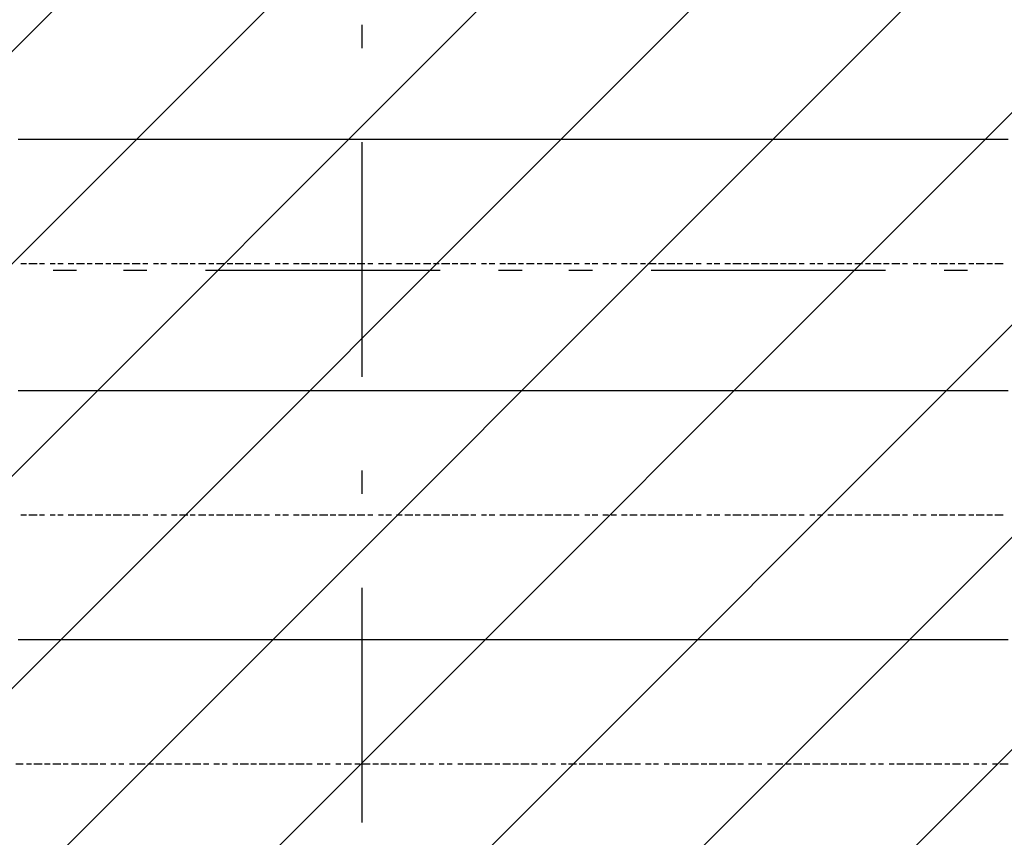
# Model space of a CAD drawing. Extents: x 997 to 109698, y 921 to 94021.
# Tile 499 of 656: x 16938 to 18513, y 46122 to 47429. Entities that reach past the tile are written whole.
import ezdxf

# ---------------------------------------------------------------- set-up
doc = ezdxf.new("R2010")
doc.units = 0
doc.header["$MEASUREMENT"] = 0
for name, color, linetype in [('12', 7, 'CONTINUOUS'), ('28', 7, 'CONTINUOUS'), ('40', 7, 'CONTINUOUS')]:
    doc.layers.add(name, color=color, linetype=linetype)

msp = doc.modelspace()

# ---------------------------------------------------------------- linework, layer by layer
at = {"layer": '12', "color": 5}
for p, q in [((16935.630503, 47238.563401), (16948.630503, 47238.563401)), ((16948.630503, 47238.563401), (16956.630503, 47238.563401)), ((16956.630503, 47238.563401), (16965.630503, 47238.563401)), ((16965.630503, 47238.563401), (16977.630503, 47238.563401)), ((16977.630503, 47238.563401), (16986.630503, 47238.563401)), ((16986.630503, 47238.563401), (16994.630503, 47238.563401)), ((16994.630503, 47238.563401), (17007.630503, 47238.563401)), ((17007.630503, 47238.563401), (17015.630503, 47238.563401)), ((17015.630503, 47238.563401), (17028.630503, 47238.563401)), ((17028.630503, 47238.563401), (17036.630503, 47238.563401)), ((17036.630503, 47238.563401), (17045.630503, 47238.563401)), ((17045.630503, 47238.563401), (17058.630503, 47238.563401)), ((17058.630503, 47238.563401), (17066.630503, 47238.563401)), ((17066.630503, 47238.563401), (17075.630503, 47238.563401)), ((17075.630503, 47238.563401), (17087.630503, 47238.563401)), ((17087.630503, 47238.563401), (17096.630503, 47238.563401)), ((17096.630503, 47238.563401), (17104.630503, 47238.563401)), ((17104.630503, 47238.563401), (17117.630503, 47238.563401)), ((17117.630503, 47238.563401), (17125.630503, 47238.563401)), ((17125.630503, 47238.563401), (17138.630503, 47238.563401)), ((17138.630503, 47238.563401), (17147.630503, 47238.563401)), ((17147.630503, 47238.563401), (17155.630503, 47238.563401)), ((17155.630503, 47238.563401), (17168.630503, 47238.563401)), ((17168.630503, 47238.563401), (17176.630503, 47238.563401)), ((17176.630503, 47238.563401), (17185.630503, 47238.563401)), ((17185.630503, 47238.563401), (17197.630503, 47238.563401)), ((17197.630503, 47238.563401), (17206.630503, 47238.563401)), ((17206.630503, 47238.563401), (17214.630503, 47238.563401)), ((17214.630503, 47238.563401), (17227.630503, 47238.563401)), ((17227.630503, 47238.563401), (17235.630503, 47238.563401)), ((17235.630503, 47238.563401), (17248.630503, 47238.563401)), ((17248.630503, 47238.563401), (17257.630503, 47238.563401)), ((17257.630503, 47238.563401), (17265.630503, 47238.563401)), ((17265.630503, 47238.563401), (17278.630503, 47238.563401)), ((17278.630503, 47238.563401), (17286.630503, 47238.563401)), ((17286.630503, 47238.563401), (17295.630503, 47238.563401)), ((17295.630503, 47238.563401), (17307.630503, 47238.563401)), ((17307.630503, 47238.563401), (17316.630503, 47238.563401)), ((17316.630503, 47238.563401), (17324.630503, 47238.563401)), ((17324.630503, 47238.563401), (17337.630503, 47238.563401)), ((17337.630503, 47238.563401), (17346.630503, 47238.563401)), ((17346.630503, 47238.563401), (17358.630503, 47238.563401)), ((17358.630503, 47238.563401), (17367.630503, 47238.563401)), ((17367.630503, 47238.563401), (17375.630503, 47238.563401)), ((17375.630503, 47238.563401), (17388.630503, 47238.563401)), ((17388.630503, 47238.563401), (17396.630503, 47238.563401)), ((17396.630503, 47238.563401), (17405.630503, 47238.563401)), ((17405.630503, 47238.563401), (17417.630503, 47238.563401)), ((17417.630503, 47238.563401), (17426.630503, 47238.563401)), ((17426.630503, 47238.563401), (17434.630503, 47238.563401)), ((17434.630503, 47238.563401), (17447.630503, 47238.563401)), ((17447.630503, 47238.563401), (17456.630503, 47238.563401)), ((17456.630503, 47238.563401), (17468.630503, 47238.563401)), ((17468.630503, 47238.563401), (17477.630503, 47238.563401)), ((17477.630503, 47238.563401), (17485.630503, 47238.563401)), ((17485.630503, 47238.563401), (17498.630503, 47238.563401)), ((17498.630503, 47238.563401), (17506.630503, 47238.563401)), ((17506.630503, 47238.563401), (17515.630503, 47238.563401)), ((17515.630503, 47238.563401), (17528.630503, 47238.563401)), ((17528.630503, 47238.563401), (17536.630503, 47238.563401)), ((17536.630503, 47238.563401), (17544.630503, 47238.563401)), ((17544.630503, 47238.563401), (17557.630503, 47238.563401)), ((17557.630503, 47238.563401), (17566.630503, 47238.563401)), ((17566.630503, 47238.563401), (17578.630503, 47238.563401)), ((17578.630503, 47238.563401), (17587.630503, 47238.563401)), ((17587.630503, 47238.563401), (17595.630503, 47238.563401)), ((17595.630503, 47238.563401), (17608.630503, 47238.563401)), ((17608.630503, 47238.563401), (17616.630503, 47238.563401)), ((17616.630503, 47238.563401), (17625.630503, 47238.563401)), ((17625.630503, 47238.563401), (17638.630503, 47238.563401)), ((17638.630503, 47238.563401), (17646.630503, 47238.563401)), ((17646.630503, 47238.563401), (17655.630503, 47238.563401)), ((17655.630503, 47238.563401), (17667.630503, 47238.563401)), ((17667.630503, 47238.563401), (17676.630503, 47238.563401)), ((17676.630503, 47238.563401), (17684.630503, 47238.563401)), ((17684.630503, 47238.563401), (17697.630503, 47238.563401)), ((17697.630503, 47238.563401), (17705.630503, 47238.563401)), ((17705.630503, 47238.563401), (17718.630503, 47238.563401)), ((17718.630503, 47238.563401), (17726.630503, 47238.563401)), ((17726.630503, 47238.563401), (17735.630503, 47238.563401)), ((17735.630503, 47238.563401), (17748.630503, 47238.563401)), ((17748.630503, 47238.563401), (17756.630503, 47238.563401)), ((17756.630503, 47238.563401), (17765.630503, 47238.563401)), ((17765.630503, 47238.563401), (17777.630503, 47238.563401)), ((17777.630503, 47238.563401), (17786.630503, 47238.563401)), ((17786.630503, 47238.563401), (17794.630503, 47238.563401)), ((17794.630503, 47238.563401), (17807.630503, 47238.563401)), ((17807.630503, 47238.563401), (17815.630503, 47238.563401)), ((17815.630503, 47238.563401), (17828.630503, 47238.563401)), ((17828.630503, 47238.563401), (17837.630503, 47238.563401)), ((17837.630503, 47238.563401), (17845.630503, 47238.563401)), ((17845.630503, 47238.563401), (17858.630503, 47238.563401)), ((17858.630503, 47238.563401), (17866.630503, 47238.563401)), ((17866.630503, 47238.563401), (17875.630503, 47238.563401)), ((17875.630503, 47238.563401), (17887.630503, 47238.563401)), ((17887.630503, 47238.563401), (17896.630503, 47238.563401)), ((17896.630503, 47238.563401), (17904.630503, 47238.563401)), ((17904.630503, 47238.563401), (17917.630503, 47238.563401)), ((17917.630503, 47238.563401), (17925.630503, 47238.563401)), ((17925.630503, 47238.563401), (17938.630503, 47238.563401)), ((17938.630503, 47238.563401), (17947.630503, 47238.563401)), ((17947.630503, 47238.563401), (17955.630503, 47238.563401)), ((17955.630503, 47238.563401), (17968.630503, 47238.563401)), ((17968.630503, 47238.563401), (17976.630503, 47238.563401)), ((17976.630503, 47238.563401), (17985.630503, 47238.563401)), ((17985.630503, 47238.563401), (17997.630503, 47238.563401)), ((17997.630503, 47238.563401), (18006.630503, 47238.563401)), ((18006.630503, 47238.563401), (18014.630503, 47238.563401)), ((18014.630503, 47238.563401), (18027.630503, 47238.563401)), ((18027.630503, 47238.563401), (18036.630503, 47238.563401)), ((18036.630503, 47238.563401), (18048.630503, 47238.563401)), ((18048.630503, 47238.563401), (18057.630503, 47238.563401)), ((18057.630503, 47238.563401), (18065.630503, 47238.563401)), ((18065.630503, 47238.563401), (18078.630503, 47238.563401)), ((18078.630503, 47238.563401), (18086.630503, 47238.563401)), ((18086.630503, 47238.563401), (18095.630503, 47238.563401)), ((18095.630503, 47238.563401), (18107.630503, 47238.563401)), ((18107.630503, 47238.563401), (18116.630503, 47238.563401)), ((18116.630503, 47238.563401), (18124.630503, 47238.563401)), ((18124.630503, 47238.563401), (18137.630503, 47238.563401)), ((18137.630503, 47238.563401), (18146.630503, 47238.563401)), ((18146.630503, 47238.563401), (18158.630503, 47238.563401)), ((18158.630503, 47238.563401), (18167.630503, 47238.563401)), ((18167.630503, 47238.563401), (18175.630503, 47238.563401)), ((18175.630503, 47238.563401), (18188.630503, 47238.563401)), ((18188.630503, 47238.563401), (18196.630503, 47238.563401)), ((18196.630503, 47238.563401), (18205.630503, 47238.563401)), ((18205.630503, 47238.563401), (18218.630503, 47238.563401)), ((18218.630503, 47238.563401), (18226.630503, 47238.563401)), ((18226.630503, 47238.563401), (18234.630503, 47238.563401)), ((18234.630503, 47238.563401), (18247.630503, 47238.563401)), ((18247.630503, 47238.563401), (18256.630503, 47238.563401)), ((18256.630503, 47238.563401), (18264.630503, 47238.563401)), ((18264.630503, 47238.563401), (18277.630503, 47238.563401)), ((18277.630503, 47238.563401), (18285.630503, 47238.563401)), ((18285.630503, 47238.563401), (18298.630503, 47238.563401)), ((18298.630503, 47238.563401), (18306.630503, 47238.563401)), ((18306.630503, 47238.563401), (18315.630503, 47238.563401)), ((18315.630503, 47238.563401), (18328.630503, 47238.563401)), ((18328.630503, 47238.563401), (18336.630503, 47238.563401)), ((18336.630503, 47238.563401), (18345.630503, 47238.563401)), ((18345.630503, 47238.563401), (18357.630503, 47238.563401)), ((18357.630503, 47238.563401), (18366.630503, 47238.563401)), ((18366.630503, 47238.563401), (18374.630503, 47238.563401)), ((18374.630503, 47238.563401), (18387.630503, 47238.563401)), ((18387.630503, 47238.563401), (18395.630503, 47238.563401)), ((18395.630503, 47238.563401), (18408.630503, 47238.563401)), ((18408.630503, 47238.563401), (18417.630503, 47238.563401)), ((18417.630503, 47238.563401), (18425.630503, 47238.563401)), ((18425.630503, 47238.563401), (18438.630503, 47238.563401)), ((18438.630503, 47238.563401), (18446.630503, 47238.563401)), ((18446.630503, 47238.563401), (18455.630503, 47238.563401)), ((18455.630503, 47238.563401), (18467.630503, 47238.563401)), ((18467.630503, 47238.563401), (18476.630503, 47238.563401)), ((18476.630503, 47238.563401), (18484.630503, 47238.563401)), ((18484.630503, 47238.563401), (18497.630503, 47238.563401)), ((18497.630503, 47238.563401), (18505.630503, 47238.563401)), ((18505.630503, 47238.563401), (18518.630503, 47238.563401)), ((16935.630503, 46836.563401), (16948.630503, 46836.563401)), ((16948.630503, 46836.563401), (16956.630503, 46836.563401)), ((16956.630503, 46836.563401), (16965.630503, 46836.563401)), ((16965.630503, 46836.563401), (16977.630503, 46836.563401)), ((16977.630503, 46836.563401), (16986.630503, 46836.563401)), ((16986.630503, 46836.563401), (16994.630503, 46836.563401)), ((16994.630503, 46836.563401), (17007.630503, 46836.563401)), ((17007.630503, 46836.563401), (17015.630503, 46836.563401)), ((17015.630503, 46836.563401), (17028.630503, 46836.563401)), ((17028.630503, 46836.563401), (17036.630503, 46836.563401)), ((17036.630503, 46836.563401), (17045.630503, 46836.563401)), ((17045.630503, 46836.563401), (17058.630503, 46836.563401)), ((17058.630503, 46836.563401), (17066.630503, 46836.563401)), ((17066.630503, 46836.563401), (17075.630503, 46836.563401)), ((17075.630503, 46836.563401), (17087.630503, 46836.563401)), ((17087.630503, 46836.563401), (17096.630503, 46836.563401)), ((17096.630503, 46836.563401), (17104.630503, 46836.563401)), ((17104.630503, 46836.563401), (17117.630503, 46836.563401)), ((17117.630503, 46836.563401), (17125.630503, 46836.563401)), ((17125.630503, 46836.563401), (17138.630503, 46836.563401)), ((17138.630503, 46836.563401), (17147.630503, 46836.563401)), ((17147.630503, 46836.563401), (17155.630503, 46836.563401)), ((17155.630503, 46836.563401), (17168.630503, 46836.563401)), ((17168.630503, 46836.563401), (17176.630503, 46836.563401)), ((17176.630503, 46836.563401), (17185.630503, 46836.563401)), ((17185.630503, 46836.563401), (17197.630503, 46836.563401)), ((17197.630503, 46836.563401), (17206.630503, 46836.563401)), ((17206.630503, 46836.563401), (17214.630503, 46836.563401)), ((17214.630503, 46836.563401), (17227.630503, 46836.563401)), ((17227.630503, 46836.563401), (17235.630503, 46836.563401)), ((17235.630503, 46836.563401), (17248.630503, 46836.563401)), ((17248.630503, 46836.563401), (17257.630503, 46836.563401)), ((17257.630503, 46836.563401), (17265.630503, 46836.563401)), ((17265.630503, 46836.563401), (17278.630503, 46836.563401)), ((17278.630503, 46836.563401), (17286.630503, 46836.563401)), ((17286.630503, 46836.563401), (17295.630503, 46836.563401)), ((17295.630503, 46836.563401), (17307.630503, 46836.563401)), ((17307.630503, 46836.563401), (17316.630503, 46836.563401)), ((17316.630503, 46836.563401), (17324.630503, 46836.563401)), ((17324.630503, 46836.563401), (17337.630503, 46836.563401)), ((17337.630503, 46836.563401), (17346.630503, 46836.563401)), ((17346.630503, 46836.563401), (17358.630503, 46836.563401)), ((17358.630503, 46836.563401), (17367.630503, 46836.563401)), ((17367.630503, 46836.563401), (17375.630503, 46836.563401)), ((17375.630503, 46836.563401), (17388.630503, 46836.563401)), ((17388.630503, 46836.563401), (17396.630503, 46836.563401)), ((17396.630503, 46836.563401), (17405.630503, 46836.563401)), ((17405.630503, 46836.563401), (17417.630503, 46836.563401)), ((17417.630503, 46836.563401), (17426.630503, 46836.563401)), ((17426.630503, 46836.563401), (17434.630503, 46836.563401)), ((17434.630503, 46836.563401), (17447.630503, 46836.563401)), ((17447.630503, 46836.563401), (17456.630503, 46836.563401)), ((17456.630503, 46836.563401), (17468.630503, 46836.563401)), ((17468.630503, 46836.563401), (17477.630503, 46836.563401)), ((17477.630503, 46836.563401), (17485.630503, 46836.563401)), ((17485.630503, 46836.563401), (17498.630503, 46836.563401)), ((17498.630503, 46836.563401), (17506.630503, 46836.563401)), ((17506.630503, 46836.563401), (17515.630503, 46836.563401)), ((17515.630503, 46836.563401), (17528.630503, 46836.563401)), ((17528.630503, 46836.563401), (17536.630503, 46836.563401)), ((17536.630503, 46836.563401), (17544.630503, 46836.563401)), ((17544.630503, 46836.563401), (17557.630503, 46836.563401)), ((17557.630503, 46836.563401), (17566.630503, 46836.563401)), ((17566.630503, 46836.563401), (17578.630503, 46836.563401)), ((17578.630503, 46836.563401), (17587.630503, 46836.563401)), ((17587.630503, 46836.563401), (17595.630503, 46836.563401)), ((17595.630503, 46836.563401), (17608.630503, 46836.563401)), ((17608.630503, 46836.563401), (17616.630503, 46836.563401)), ((17616.630503, 46836.563401), (17625.630503, 46836.563401)), ((17625.630503, 46836.563401), (17638.630503, 46836.563401)), ((17638.630503, 46836.563401), (17646.630503, 46836.563401)), ((17646.630503, 46836.563401), (17655.630503, 46836.563401)), ((17655.630503, 46836.563401), (17667.630503, 46836.563401)), ((17667.630503, 46836.563401), (17676.630503, 46836.563401)), ((17676.630503, 46836.563401), (17684.630503, 46836.563401)), ((17684.630503, 46836.563401), (17697.630503, 46836.563401)), ((17697.630503, 46836.563401), (17705.630503, 46836.563401)), ((17705.630503, 46836.563401), (17718.630503, 46836.563401)), ((17718.630503, 46836.563401), (17726.630503, 46836.563401)), ((17726.630503, 46836.563401), (17735.630503, 46836.563401)), ((17735.630503, 46836.563401), (17748.630503, 46836.563401)), ((17748.630503, 46836.563401), (17756.630503, 46836.563401)), ((17756.630503, 46836.563401), (17765.630503, 46836.563401)), ((17765.630503, 46836.563401), (17777.630503, 46836.563401)), ((17777.630503, 46836.563401), (17786.630503, 46836.563401)), ((17786.630503, 46836.563401), (17794.630503, 46836.563401)), ((17794.630503, 46836.563401), (17807.630503, 46836.563401)), ((17807.630503, 46836.563401), (17815.630503, 46836.563401)), ((17815.630503, 46836.563401), (17828.630503, 46836.563401)), ((17828.630503, 46836.563401), (17837.630503, 46836.563401)), ((17837.630503, 46836.563401), (17845.630503, 46836.563401)), ((17845.630503, 46836.563401), (17858.630503, 46836.563401)), ((17858.630503, 46836.563401), (17866.630503, 46836.563401)), ((17866.630503, 46836.563401), (17875.630503, 46836.563401)), ((17875.630503, 46836.563401), (17887.630503, 46836.563401)), ((17887.630503, 46836.563401), (17896.630503, 46836.563401)), ((17896.630503, 46836.563401), (17904.630503, 46836.563401)), ((17904.630503, 46836.563401), (17917.630503, 46836.563401)), ((17917.630503, 46836.563401), (17925.630503, 46836.563401)), ((17925.630503, 46836.563401), (17938.630503, 46836.563401)), ((17938.630503, 46836.563401), (17947.630503, 46836.563401)), ((17947.630503, 46836.563401), (17955.630503, 46836.563401)), ((17955.630503, 46836.563401), (17968.630503, 46836.563401)), ((17968.630503, 46836.563401), (17976.630503, 46836.563401)), ((17976.630503, 46836.563401), (17985.630503, 46836.563401)), ((17985.630503, 46836.563401), (17997.630503, 46836.563401)), ((17997.630503, 46836.563401), (18006.630503, 46836.563401)), ((18006.630503, 46836.563401), (18014.630503, 46836.563401)), ((18014.630503, 46836.563401), (18027.630503, 46836.563401)), ((18027.630503, 46836.563401), (18036.630503, 46836.563401)), ((18036.630503, 46836.563401), (18048.630503, 46836.563401)), ((18048.630503, 46836.563401), (18057.630503, 46836.563401)), ((18057.630503, 46836.563401), (18065.630503, 46836.563401)), ((18065.630503, 46836.563401), (18078.630503, 46836.563401)), ((18078.630503, 46836.563401), (18086.630503, 46836.563401)), ((18086.630503, 46836.563401), (18095.630503, 46836.563401)), ((18095.630503, 46836.563401), (18107.630503, 46836.563401)), ((18107.630503, 46836.563401), (18116.630503, 46836.563401)), ((18116.630503, 46836.563401), (18124.630503, 46836.563401)), ((18124.630503, 46836.563401), (18137.630503, 46836.563401)), ((18137.630503, 46836.563401), (18146.630503, 46836.563401)), ((18146.630503, 46836.563401), (18158.630503, 46836.563401)), ((18158.630503, 46836.563401), (18167.630503, 46836.563401)), ((18167.630503, 46836.563401), (18175.630503, 46836.563401)), ((18175.630503, 46836.563401), (18188.630503, 46836.563401)), ((18188.630503, 46836.563401), (18196.630503, 46836.563401)), ((18196.630503, 46836.563401), (18205.630503, 46836.563401)), ((18205.630503, 46836.563401), (18218.630503, 46836.563401)), ((18218.630503, 46836.563401), (18226.630503, 46836.563401)), ((18226.630503, 46836.563401), (18234.630503, 46836.563401)), ((18234.630503, 46836.563401), (18247.630503, 46836.563401)), ((18247.630503, 46836.563401), (18256.630503, 46836.563401)), ((18256.630503, 46836.563401), (18264.630503, 46836.563401)), ((18264.630503, 46836.563401), (18277.630503, 46836.563401)), ((18277.630503, 46836.563401), (18285.630503, 46836.563401)), ((18285.630503, 46836.563401), (18298.630503, 46836.563401)), ((18298.630503, 46836.563401), (18306.630503, 46836.563401)), ((18306.630503, 46836.563401), (18315.630503, 46836.563401)), ((18315.630503, 46836.563401), (18328.630503, 46836.563401)), ((18328.630503, 46836.563401), (18336.630503, 46836.563401)), ((18336.630503, 46836.563401), (18345.630503, 46836.563401)), ((18345.630503, 46836.563401), (18357.630503, 46836.563401)), ((18357.630503, 46836.563401), (18366.630503, 46836.563401)), ((18366.630503, 46836.563401), (18374.630503, 46836.563401)), ((18374.630503, 46836.563401), (18387.630503, 46836.563401)), ((18387.630503, 46836.563401), (18395.630503, 46836.563401)), ((18395.630503, 46836.563401), (18408.630503, 46836.563401)), ((18408.630503, 46836.563401), (18417.630503, 46836.563401)), ((18417.630503, 46836.563401), (18425.630503, 46836.563401)), ((18425.630503, 46836.563401), (18438.630503, 46836.563401)), ((18438.630503, 46836.563401), (18446.630503, 46836.563401)), ((18446.630503, 46836.563401), (18455.630503, 46836.563401)), ((18455.630503, 46836.563401), (18467.630503, 46836.563401)), ((18467.630503, 46836.563401), (18476.630503, 46836.563401)), ((18476.630503, 46836.563401), (18484.630503, 46836.563401)), ((18484.630503, 46836.563401), (18497.630503, 46836.563401)), ((18497.630503, 46836.563401), (18505.630503, 46836.563401)), ((18505.630503, 46836.563401), (18518.630503, 46836.563401)), ((16935.630503, 46438.563401), (16948.630503, 46438.563401)), ((16948.630503, 46438.563401), (16956.630503, 46438.563401)), ((16956.630503, 46438.563401), (16965.630503, 46438.563401)), ((16965.630503, 46438.563401), (16977.630503, 46438.563401)), ((16977.630503, 46438.563401), (16986.630503, 46438.563401)), ((16986.630503, 46438.563401), (16994.630503, 46438.563401)), ((16994.630503, 46438.563401), (17007.630503, 46438.563401)), ((17007.630503, 46438.563401), (17015.630503, 46438.563401)), ((17015.630503, 46438.563401), (17028.630503, 46438.563401)), ((17028.630503, 46438.563401), (17036.630503, 46438.563401)), ((17036.630503, 46438.563401), (17045.630503, 46438.563401)), ((17045.630503, 46438.563401), (17058.630503, 46438.563401)), ((17058.630503, 46438.563401), (17066.630503, 46438.563401)), ((17066.630503, 46438.563401), (17075.630503, 46438.563401)), ((17075.630503, 46438.563401), (17087.630503, 46438.563401)), ((17087.630503, 46438.563401), (17096.630503, 46438.563401)), ((17096.630503, 46438.563401), (17104.630503, 46438.563401)), ((17104.630503, 46438.563401), (17117.630503, 46438.563401)), ((17117.630503, 46438.563401), (17125.630503, 46438.563401)), ((17125.630503, 46438.563401), (17138.630503, 46438.563401)), ((17138.630503, 46438.563401), (17147.630503, 46438.563401)), ((17147.630503, 46438.563401), (17155.630503, 46438.563401)), ((17155.630503, 46438.563401), (17168.630503, 46438.563401)), ((17168.630503, 46438.563401), (17176.630503, 46438.563401)), ((17176.630503, 46438.563401), (17185.630503, 46438.563401)), ((17185.630503, 46438.563401), (17197.630503, 46438.563401)), ((17197.630503, 46438.563401), (17206.630503, 46438.563401)), ((17206.630503, 46438.563401), (17214.630503, 46438.563401)), ((17214.630503, 46438.563401), (17227.630503, 46438.563401)), ((17227.630503, 46438.563401), (17235.630503, 46438.563401)), ((17235.630503, 46438.563401), (17248.630503, 46438.563401)), ((17248.630503, 46438.563401), (17257.630503, 46438.563401)), ((17257.630503, 46438.563401), (17265.630503, 46438.563401)), ((17265.630503, 46438.563401), (17278.630503, 46438.563401)), ((17278.630503, 46438.563401), (17286.630503, 46438.563401)), ((17286.630503, 46438.563401), (17295.630503, 46438.563401)), ((17295.630503, 46438.563401), (17307.630503, 46438.563401)), ((17307.630503, 46438.563401), (17316.630503, 46438.563401)), ((17316.630503, 46438.563401), (17324.630503, 46438.563401)), ((17324.630503, 46438.563401), (17337.630503, 46438.563401)), ((17337.630503, 46438.563401), (17346.630503, 46438.563401)), ((17346.630503, 46438.563401), (17358.630503, 46438.563401)), ((17358.630503, 46438.563401), (17367.630503, 46438.563401)), ((17367.630503, 46438.563401), (17375.630503, 46438.563401)), ((17375.630503, 46438.563401), (17388.630503, 46438.563401)), ((17388.630503, 46438.563401), (17396.630503, 46438.563401)), ((17396.630503, 46438.563401), (17405.630503, 46438.563401)), ((17405.630503, 46438.563401), (17417.630503, 46438.563401)), ((17417.630503, 46438.563401), (17426.630503, 46438.563401)), ((17426.630503, 46438.563401), (17434.630503, 46438.563401)), ((17434.630503, 46438.563401), (17447.630503, 46438.563401)), ((17447.630503, 46438.563401), (17456.630503, 46438.563401)), ((17456.630503, 46438.563401), (17468.630503, 46438.563401)), ((17468.630503, 46438.563401), (17477.630503, 46438.563401)), ((17477.630503, 46438.563401), (17485.630503, 46438.563401)), ((17485.630503, 46438.563401), (17498.630503, 46438.563401)), ((17498.630503, 46438.563401), (17506.630503, 46438.563401)), ((17506.630503, 46438.563401), (17515.630503, 46438.563401)), ((17515.630503, 46438.563401), (17528.630503, 46438.563401)), ((17528.630503, 46438.563401), (17536.630503, 46438.563401)), ((17536.630503, 46438.563401), (17544.630503, 46438.563401)), ((17544.630503, 46438.563401), (17557.630503, 46438.563401)), ((17557.630503, 46438.563401), (17566.630503, 46438.563401)), ((17566.630503, 46438.563401), (17578.630503, 46438.563401)), ((17578.630503, 46438.563401), (17587.630503, 46438.563401)), ((17587.630503, 46438.563401), (17595.630503, 46438.563401)), ((17595.630503, 46438.563401), (17608.630503, 46438.563401)), ((17608.630503, 46438.563401), (17616.630503, 46438.563401)), ((17616.630503, 46438.563401), (17625.630503, 46438.563401)), ((17625.630503, 46438.563401), (17638.630503, 46438.563401)), ((17638.630503, 46438.563401), (17646.630503, 46438.563401)), ((17646.630503, 46438.563401), (17655.630503, 46438.563401)), ((17655.630503, 46438.563401), (17667.630503, 46438.563401)), ((17667.630503, 46438.563401), (17676.630503, 46438.563401)), ((17676.630503, 46438.563401), (17684.630503, 46438.563401)), ((17684.630503, 46438.563401), (17697.630503, 46438.563401)), ((17697.630503, 46438.563401), (17705.630503, 46438.563401)), ((17705.630503, 46438.563401), (17718.630503, 46438.563401)), ((17718.630503, 46438.563401), (17726.630503, 46438.563401)), ((17726.630503, 46438.563401), (17735.630503, 46438.563401)), ((17735.630503, 46438.563401), (17748.630503, 46438.563401)), ((17748.630503, 46438.563401), (17756.630503, 46438.563401)), ((17756.630503, 46438.563401), (17765.630503, 46438.563401)), ((17765.630503, 46438.563401), (17777.630503, 46438.563401)), ((17777.630503, 46438.563401), (17786.630503, 46438.563401)), ((17786.630503, 46438.563401), (17794.630503, 46438.563401)), ((17794.630503, 46438.563401), (17807.630503, 46438.563401)), ((17807.630503, 46438.563401), (17815.630503, 46438.563401)), ((17815.630503, 46438.563401), (17828.630503, 46438.563401)), ((17828.630503, 46438.563401), (17837.630503, 46438.563401)), ((17837.630503, 46438.563401), (17845.630503, 46438.563401)), ((17845.630503, 46438.563401), (17858.630503, 46438.563401)), ((17858.630503, 46438.563401), (17866.630503, 46438.563401)), ((17866.630503, 46438.563401), (17875.630503, 46438.563401)), ((17875.630503, 46438.563401), (17887.630503, 46438.563401)), ((17887.630503, 46438.563401), (17896.630503, 46438.563401)), ((17896.630503, 46438.563401), (17904.630503, 46438.563401)), ((17904.630503, 46438.563401), (17917.630503, 46438.563401)), ((17917.630503, 46438.563401), (17925.630503, 46438.563401)), ((17925.630503, 46438.563401), (17938.630503, 46438.563401)), ((17938.630503, 46438.563401), (17947.630503, 46438.563401)), ((17947.630503, 46438.563401), (17955.630503, 46438.563401)), ((17955.630503, 46438.563401), (17968.630503, 46438.563401)), ((17968.630503, 46438.563401), (17976.630503, 46438.563401)), ((17976.630503, 46438.563401), (17985.630503, 46438.563401)), ((17985.630503, 46438.563401), (17997.630503, 46438.563401)), ((17997.630503, 46438.563401), (18006.630503, 46438.563401)), ((18006.630503, 46438.563401), (18014.630503, 46438.563401)), ((18014.630503, 46438.563401), (18027.630503, 46438.563401)), ((18027.630503, 46438.563401), (18036.630503, 46438.563401)), ((18036.630503, 46438.563401), (18048.630503, 46438.563401)), ((18048.630503, 46438.563401), (18057.630503, 46438.563401)), ((18057.630503, 46438.563401), (18065.630503, 46438.563401)), ((18065.630503, 46438.563401), (18078.630503, 46438.563401)), ((18078.630503, 46438.563401), (18086.630503, 46438.563401)), ((18086.630503, 46438.563401), (18095.630503, 46438.563401)), ((18095.630503, 46438.563401), (18107.630503, 46438.563401)), ((18107.630503, 46438.563401), (18116.630503, 46438.563401)), ((18116.630503, 46438.563401), (18124.630503, 46438.563401)), ((18124.630503, 46438.563401), (18137.630503, 46438.563401)), ((18137.630503, 46438.563401), (18146.630503, 46438.563401)), ((18146.630503, 46438.563401), (18158.630503, 46438.563401)), ((18158.630503, 46438.563401), (18167.630503, 46438.563401)), ((18167.630503, 46438.563401), (18175.630503, 46438.563401)), ((18175.630503, 46438.563401), (18188.630503, 46438.563401)), ((18188.630503, 46438.563401), (18196.630503, 46438.563401)), ((18196.630503, 46438.563401), (18205.630503, 46438.563401)), ((18205.630503, 46438.563401), (18218.630503, 46438.563401)), ((18218.630503, 46438.563401), (18226.630503, 46438.563401)), ((18226.630503, 46438.563401), (18234.630503, 46438.563401)), ((18234.630503, 46438.563401), (18247.630503, 46438.563401)), ((18247.630503, 46438.563401), (18256.630503, 46438.563401)), ((18256.630503, 46438.563401), (18264.630503, 46438.563401)), ((18264.630503, 46438.563401), (18277.630503, 46438.563401)), ((18277.630503, 46438.563401), (18285.630503, 46438.563401)), ((18285.630503, 46438.563401), (18298.630503, 46438.563401)), ((18298.630503, 46438.563401), (18306.630503, 46438.563401)), ((18306.630503, 46438.563401), (18315.630503, 46438.563401)), ((18315.630503, 46438.563401), (18328.630503, 46438.563401)), ((18328.630503, 46438.563401), (18336.630503, 46438.563401)), ((18336.630503, 46438.563401), (18345.630503, 46438.563401)), ((18345.630503, 46438.563401), (18357.630503, 46438.563401)), ((18357.630503, 46438.563401), (18366.630503, 46438.563401)), ((18366.630503, 46438.563401), (18374.630503, 46438.563401)), ((18374.630503, 46438.563401), (18387.630503, 46438.563401)), ((18387.630503, 46438.563401), (18395.630503, 46438.563401)), ((18395.630503, 46438.563401), (18408.630503, 46438.563401)), ((18408.630503, 46438.563401), (18417.630503, 46438.563401)), ((18417.630503, 46438.563401), (18425.630503, 46438.563401)), ((18425.630503, 46438.563401), (18438.630503, 46438.563401)), ((18438.630503, 46438.563401), (18446.630503, 46438.563401)), ((18446.630503, 46438.563401), (18455.630503, 46438.563401)), ((18455.630503, 46438.563401), (18467.630503, 46438.563401)), ((18467.630503, 46438.563401), (18476.630503, 46438.563401)), ((18476.630503, 46438.563401), (18484.630503, 46438.563401)), ((18484.630503, 46438.563401), (18497.630503, 46438.563401)), ((18497.630503, 46438.563401), (18505.630503, 46438.563401)), ((18505.630503, 46438.563401), (18518.630503, 46438.563401))]:
    msp.add_line(p, q, dxfattribs=at)
at = {"layer": '12', "color": 1}
for p, q in [((16939.630503, 47039.563401), (16948.630503, 47039.563401)), ((16952.630503, 47039.563401), (16965.630503, 47039.563401)), ((16969.630503, 47039.563401), (16977.630503, 47039.563401)), ((16986.630503, 47039.563401), (16994.630503, 47039.563401)), ((16998.630503, 47039.563401), (17007.630503, 47039.563401)), ((17015.630503, 47039.563401), (17024.630503, 47039.563401)), ((17028.630503, 47039.563401), (17041.630503, 47039.563401)), ((17045.630503, 47039.563401), (17053.630503, 47039.563401)), ((17058.630503, 47039.563401), (17070.630503, 47039.563401)), ((17075.630503, 47039.563401), (17083.630503, 47039.563401)), ((17087.630503, 47039.563401), (17100.630503, 47039.563401)), ((17104.630503, 47039.563401), (17113.630503, 47039.563401)), ((17117.630503, 47039.563401), (17130.630503, 47039.563401)), ((17134.630503, 47039.563401), (17142.630503, 47039.563401)), ((17151.630503, 47039.563401), (17159.630503, 47039.563401)), ((17163.630503, 47039.563401), (17172.630503, 47039.563401)), ((17180.630503, 47039.563401), (17189.630503, 47039.563401)), ((17193.630503, 47039.563401), (17206.630503, 47039.563401)), ((17210.630503, 47039.563401), (17218.630503, 47039.563401)), ((17223.630503, 47039.563401), (17235.630503, 47039.563401)), ((17240.630503, 47039.563401), (17248.630503, 47039.563401)), ((17252.630503, 47039.563401), (17265.630503, 47039.563401)), ((17269.630503, 47039.563401), (17278.630503, 47039.563401)), ((17282.630503, 47039.563401), (17295.630503, 47039.563401)), ((17299.630503, 47039.563401), (17307.630503, 47039.563401)), ((17312.630503, 47039.563401), (17324.630503, 47039.563401)), ((17329.630503, 47039.563401), (17337.630503, 47039.563401)), ((17346.630503, 47039.563401), (17354.630503, 47039.563401)), ((17358.630503, 47039.563401), (17367.630503, 47039.563401)), ((17375.630503, 47039.563401), (17384.630503, 47039.563401)), ((17388.630503, 47039.563401), (17401.630503, 47039.563401)), ((17405.630503, 47039.563401), (17413.630503, 47039.563401)), ((17417.630503, 47039.563401), (17430.630503, 47039.563401)), ((17434.630503, 47039.563401), (17443.630503, 47039.563401)), ((17447.630503, 47039.563401), (17460.630503, 47039.563401)), ((17464.630503, 47039.563401), (17473.630503, 47039.563401)), ((17477.630503, 47039.563401), (17489.630503, 47039.563401)), ((17494.630503, 47039.563401), (17502.630503, 47039.563401)), ((17511.630503, 47039.563401), (17519.630503, 47039.563401)), ((17523.630503, 47039.563401), (17532.630503, 47039.563401)), ((17540.630503, 47039.563401), (17549.630503, 47039.563401)), ((17553.630503, 47039.563401), (17566.630503, 47039.563401)), ((17570.630503, 47039.563401), (17578.630503, 47039.563401)), ((17583.630503, 47039.563401), (17595.630503, 47039.563401)), ((17599.630503, 47039.563401), (17608.630503, 47039.563401)), ((17612.630503, 47039.563401), (17625.630503, 47039.563401)), ((17629.630503, 47039.563401), (17638.630503, 47039.563401)), ((17642.630503, 47039.563401), (17655.630503, 47039.563401)), ((17659.630503, 47039.563401), (17667.630503, 47039.563401)), ((17676.630503, 47039.563401), (17684.630503, 47039.563401)), ((17688.630503, 47039.563401), (17697.630503, 47039.563401)), ((17705.630503, 47039.563401), (17714.630503, 47039.563401)), ((17718.630503, 47039.563401), (17731.630503, 47039.563401)), ((17735.630503, 47039.563401), (17743.630503, 47039.563401)), ((17748.630503, 47039.563401), (17760.630503, 47039.563401)), ((17765.630503, 47039.563401), (17773.630503, 47039.563401)), ((17777.630503, 47039.563401), (17790.630503, 47039.563401)), ((17794.630503, 47039.563401), (17803.630503, 47039.563401)), ((17807.630503, 47039.563401), (17820.630503, 47039.563401)), ((17824.630503, 47039.563401), (17832.630503, 47039.563401)), ((17841.630503, 47039.563401), (17849.630503, 47039.563401)), ((17853.630503, 47039.563401), (17862.630503, 47039.563401)), ((17870.630503, 47039.563401), (17879.630503, 47039.563401)), ((17883.630503, 47039.563401), (17892.630503, 47039.563401)), ((17900.630503, 47039.563401), (17909.630503, 47039.563401)), ((17913.630503, 47039.563401), (17925.630503, 47039.563401)), ((17930.630503, 47039.563401), (17938.630503, 47039.563401)), ((17942.630503, 47039.563401), (17955.630503, 47039.563401)), ((17959.630503, 47039.563401), (17968.630503, 47039.563401)), ((17972.630503, 47039.563401), (17985.630503, 47039.563401)), ((17989.630503, 47039.563401), (17997.630503, 47039.563401)), ((18002.630503, 47039.563401), (18014.630503, 47039.563401)), ((18019.630503, 47039.563401), (18027.630503, 47039.563401)), ((18036.630503, 47039.563401), (18044.630503, 47039.563401)), ((18048.630503, 47039.563401), (18057.630503, 47039.563401)), ((18065.630503, 47039.563401), (18074.630503, 47039.563401)), ((18078.630503, 47039.563401), (18091.630503, 47039.563401)), ((18095.630503, 47039.563401), (18103.630503, 47039.563401)), ((18107.630503, 47039.563401), (18120.630503, 47039.563401)), ((18124.630503, 47039.563401), (18133.630503, 47039.563401)), ((18137.630503, 47039.563401), (18150.630503, 47039.563401)), ((18154.630503, 47039.563401), (18163.630503, 47039.563401)), ((18167.630503, 47039.563401), (18179.630503, 47039.563401)), ((18184.630503, 47039.563401), (18192.630503, 47039.563401)), ((18201.630503, 47039.563401), (18209.630503, 47039.563401)), ((18213.630503, 47039.563401), (18222.630503, 47039.563401)), ((18230.630503, 47039.563401), (18239.630503, 47039.563401)), ((18243.630503, 47039.563401), (18256.630503, 47039.563401)), ((18260.630503, 47039.563401), (18268.630503, 47039.563401)), ((18273.630503, 47039.563401), (18285.630503, 47039.563401)), ((18290.630503, 47039.563401), (18298.630503, 47039.563401)), ((18302.630503, 47039.563401), (18315.630503, 47039.563401)), ((18319.630503, 47039.563401), (18328.630503, 47039.563401)), ((18332.630503, 47039.563401), (18345.630503, 47039.563401)), ((18349.630503, 47039.563401), (18357.630503, 47039.563401)), ((18366.630503, 47039.563401), (18374.630503, 47039.563401)), ((18378.630503, 47039.563401), (18387.630503, 47039.563401)), ((18395.630503, 47039.563401), (18404.630503, 47039.563401)), ((18408.630503, 47039.563401), (18421.630503, 47039.563401)), ((18425.630503, 47039.563401), (18433.630503, 47039.563401)), ((18438.630503, 47039.563401), (18450.630503, 47039.563401)), ((18455.630503, 47039.563401), (18463.630503, 47039.563401)), ((18467.630503, 47039.563401), (18480.630503, 47039.563401)), ((18484.630503, 47039.563401), (18493.630503, 47039.563401)), ((18497.630503, 47039.563401), (18510.630503, 47039.563401)), ((16939.630503, 46637.563401), (16948.630503, 46637.563401)), ((16952.630503, 46637.563401), (16965.630503, 46637.563401)), ((16969.630503, 46637.563401), (16977.630503, 46637.563401)), ((16986.630503, 46637.563401), (16994.630503, 46637.563401)), ((16998.630503, 46637.563401), (17007.630503, 46637.563401)), ((17015.630503, 46637.563401), (17024.630503, 46637.563401)), ((17028.630503, 46637.563401), (17041.630503, 46637.563401)), ((17045.630503, 46637.563401), (17053.630503, 46637.563401)), ((17058.630503, 46637.563401), (17070.630503, 46637.563401)), ((17075.630503, 46637.563401), (17083.630503, 46637.563401)), ((17087.630503, 46637.563401), (17100.630503, 46637.563401)), ((17104.630503, 46637.563401), (17113.630503, 46637.563401)), ((17117.630503, 46637.563401), (17130.630503, 46637.563401)), ((17134.630503, 46637.563401), (17142.630503, 46637.563401)), ((17151.630503, 46637.563401), (17159.630503, 46637.563401)), ((17163.630503, 46637.563401), (17172.630503, 46637.563401)), ((17180.630503, 46637.563401), (17189.630503, 46637.563401)), ((17193.630503, 46637.563401), (17206.630503, 46637.563401)), ((17210.630503, 46637.563401), (17218.630503, 46637.563401)), ((17223.630503, 46637.563401), (17235.630503, 46637.563401)), ((17240.630503, 46637.563401), (17248.630503, 46637.563401)), ((17252.630503, 46637.563401), (17265.630503, 46637.563401)), ((17269.630503, 46637.563401), (17278.630503, 46637.563401)), ((17282.630503, 46637.563401), (17295.630503, 46637.563401)), ((17299.630503, 46637.563401), (17307.630503, 46637.563401)), ((17312.630503, 46637.563401), (17324.630503, 46637.563401)), ((17329.630503, 46637.563401), (17337.630503, 46637.563401)), ((17346.630503, 46637.563401), (17354.630503, 46637.563401)), ((17358.630503, 46637.563401), (17367.630503, 46637.563401)), ((17375.630503, 46637.563401), (17384.630503, 46637.563401)), ((17388.630503, 46637.563401), (17401.630503, 46637.563401)), ((17405.630503, 46637.563401), (17413.630503, 46637.563401)), ((17417.630503, 46637.563401), (17430.630503, 46637.563401)), ((17434.630503, 46637.563401), (17443.630503, 46637.563401)), ((17447.630503, 46637.563401), (17460.630503, 46637.563401)), ((17464.630503, 46637.563401), (17473.630503, 46637.563401)), ((17477.630503, 46637.563401), (17489.630503, 46637.563401)), ((17494.630503, 46637.563401), (17502.630503, 46637.563401)), ((17511.630503, 46637.563401), (17519.630503, 46637.563401)), ((17523.630503, 46637.563401), (17532.630503, 46637.563401)), ((17540.630503, 46637.563401), (17549.630503, 46637.563401)), ((17553.630503, 46637.563401), (17566.630503, 46637.563401)), ((17570.630503, 46637.563401), (17578.630503, 46637.563401)), ((17583.630503, 46637.563401), (17595.630503, 46637.563401)), ((17599.630503, 46637.563401), (17608.630503, 46637.563401)), ((17612.630503, 46637.563401), (17625.630503, 46637.563401)), ((17629.630503, 46637.563401), (17638.630503, 46637.563401)), ((17642.630503, 46637.563401), (17655.630503, 46637.563401)), ((17659.630503, 46637.563401), (17667.630503, 46637.563401)), ((17676.630503, 46637.563401), (17684.630503, 46637.563401)), ((17688.630503, 46637.563401), (17697.630503, 46637.563401)), ((17705.630503, 46637.563401), (17714.630503, 46637.563401)), ((17718.630503, 46637.563401), (17731.630503, 46637.563401)), ((17735.630503, 46637.563401), (17743.630503, 46637.563401)), ((17748.630503, 46637.563401), (17760.630503, 46637.563401)), ((17765.630503, 46637.563401), (17773.630503, 46637.563401)), ((17777.630503, 46637.563401), (17790.630503, 46637.563401)), ((17794.630503, 46637.563401), (17803.630503, 46637.563401)), ((17807.630503, 46637.563401), (17820.630503, 46637.563401)), ((17824.630503, 46637.563401), (17832.630503, 46637.563401)), ((17841.630503, 46637.563401), (17849.630503, 46637.563401)), ((17853.630503, 46637.563401), (17862.630503, 46637.563401)), ((17870.630503, 46637.563401), (17879.630503, 46637.563401)), ((17883.630503, 46637.563401), (17892.630503, 46637.563401)), ((17900.630503, 46637.563401), (17909.630503, 46637.563401)), ((17913.630503, 46637.563401), (17925.630503, 46637.563401)), ((17930.630503, 46637.563401), (17938.630503, 46637.563401)), ((17942.630503, 46637.563401), (17955.630503, 46637.563401)), ((17959.630503, 46637.563401), (17968.630503, 46637.563401)), ((17972.630503, 46637.563401), (17985.630503, 46637.563401)), ((17989.630503, 46637.563401), (17997.630503, 46637.563401)), ((18002.630503, 46637.563401), (18014.630503, 46637.563401)), ((18019.630503, 46637.563401), (18027.630503, 46637.563401)), ((18036.630503, 46637.563401), (18044.630503, 46637.563401)), ((18048.630503, 46637.563401), (18057.630503, 46637.563401)), ((18065.630503, 46637.563401), (18074.630503, 46637.563401)), ((18078.630503, 46637.563401), (18091.630503, 46637.563401)), ((18095.630503, 46637.563401), (18103.630503, 46637.563401)), ((18107.630503, 46637.563401), (18120.630503, 46637.563401)), ((18124.630503, 46637.563401), (18133.630503, 46637.563401)), ((18137.630503, 46637.563401), (18150.630503, 46637.563401)), ((18154.630503, 46637.563401), (18163.630503, 46637.563401)), ((18167.630503, 46637.563401), (18179.630503, 46637.563401)), ((18184.630503, 46637.563401), (18192.630503, 46637.563401)), ((18201.630503, 46637.563401), (18209.630503, 46637.563401)), ((18213.630503, 46637.563401), (18222.630503, 46637.563401)), ((18230.630503, 46637.563401), (18239.630503, 46637.563401)), ((18243.630503, 46637.563401), (18256.630503, 46637.563401)), ((18260.630503, 46637.563401), (18268.630503, 46637.563401)), ((18273.630503, 46637.563401), (18285.630503, 46637.563401)), ((18290.630503, 46637.563401), (18298.630503, 46637.563401)), ((18302.630503, 46637.563401), (18315.630503, 46637.563401)), ((18319.630503, 46637.563401), (18328.630503, 46637.563401)), ((18332.630503, 46637.563401), (18345.630503, 46637.563401)), ((18349.630503, 46637.563401), (18357.630503, 46637.563401)), ((18366.630503, 46637.563401), (18374.630503, 46637.563401)), ((18378.630503, 46637.563401), (18387.630503, 46637.563401)), ((18395.630503, 46637.563401), (18404.630503, 46637.563401)), ((18408.630503, 46637.563401), (18421.630503, 46637.563401)), ((18425.630503, 46637.563401), (18433.630503, 46637.563401)), ((18438.630503, 46637.563401), (18450.630503, 46637.563401)), ((18455.630503, 46637.563401), (18463.630503, 46637.563401)), ((18467.630503, 46637.563401), (18480.630503, 46637.563401)), ((18484.630503, 46637.563401), (18493.630503, 46637.563401)), ((18497.630503, 46637.563401), (18510.630503, 46637.563401)), ((16931.630503, 46239.563401), (16943.630503, 46239.563401)), ((16948.630503, 46239.563401), (16956.630503, 46239.563401)), ((16960.630503, 46239.563401), (16973.630503, 46239.563401)), ((16977.630503, 46239.563401), (16986.630503, 46239.563401)), ((16990.630503, 46239.563401), (17003.630503, 46239.563401)), ((17007.630503, 46239.563401), (17015.630503, 46239.563401)), ((17020.630503, 46239.563401), (17032.630503, 46239.563401)), ((17036.630503, 46239.563401), (17045.630503, 46239.563401)), ((17049.630503, 46239.563401), (17062.630503, 46239.563401)), ((17066.630503, 46239.563401), (17075.630503, 46239.563401)), ((17083.630503, 46239.563401), (17091.630503, 46239.563401)), ((17096.630503, 46239.563401), (17104.630503, 46239.563401)), ((17113.630503, 46239.563401), (17121.630503, 46239.563401)), ((17125.630503, 46239.563401), (17138.630503, 46239.563401)), ((17142.630503, 46239.563401), (17151.630503, 46239.563401)), ((17155.630503, 46239.563401), (17168.630503, 46239.563401)), ((17172.630503, 46239.563401), (17180.630503, 46239.563401)), ((17185.630503, 46239.563401), (17197.630503, 46239.563401)), ((17202.630503, 46239.563401), (17210.630503, 46239.563401)), ((17214.630503, 46239.563401), (17227.630503, 46239.563401)), ((17231.630503, 46239.563401), (17240.630503, 46239.563401)), ((17248.630503, 46239.563401), (17257.630503, 46239.563401)), ((17261.630503, 46239.563401), (17269.630503, 46239.563401)), ((17278.630503, 46239.563401), (17286.630503, 46239.563401)), ((17290.630503, 46239.563401), (17303.630503, 46239.563401)), ((17307.630503, 46239.563401), (17316.630503, 46239.563401)), ((17320.630503, 46239.563401), (17333.630503, 46239.563401)), ((17337.630503, 46239.563401), (17346.630503, 46239.563401)), ((17350.630503, 46239.563401), (17362.630503, 46239.563401)), ((17367.630503, 46239.563401), (17375.630503, 46239.563401)), ((17379.630503, 46239.563401), (17392.630503, 46239.563401)), ((17396.630503, 46239.563401), (17405.630503, 46239.563401)), ((17413.630503, 46239.563401), (17422.630503, 46239.563401)), ((17426.630503, 46239.563401), (17434.630503, 46239.563401)), ((17443.630503, 46239.563401), (17451.630503, 46239.563401)), ((17456.630503, 46239.563401), (17468.630503, 46239.563401)), ((17473.630503, 46239.563401), (17481.630503, 46239.563401)), ((17485.630503, 46239.563401), (17498.630503, 46239.563401)), ((17502.630503, 46239.563401), (17511.630503, 46239.563401)), ((17515.630503, 46239.563401), (17528.630503, 46239.563401)), ((17532.630503, 46239.563401), (17540.630503, 46239.563401)), ((17544.630503, 46239.563401), (17557.630503, 46239.563401)), ((17561.630503, 46239.563401), (17570.630503, 46239.563401)), ((17578.630503, 46239.563401), (17587.630503, 46239.563401)), ((17591.630503, 46239.563401), (17599.630503, 46239.563401)), ((17608.630503, 46239.563401), (17616.630503, 46239.563401)), ((17621.630503, 46239.563401), (17629.630503, 46239.563401)), ((17638.630503, 46239.563401), (17646.630503, 46239.563401)), ((17650.630503, 46239.563401), (17663.630503, 46239.563401)), ((17667.630503, 46239.563401), (17676.630503, 46239.563401)), ((17680.630503, 46239.563401), (17693.630503, 46239.563401)), ((17697.630503, 46239.563401), (17705.630503, 46239.563401)), ((17710.630503, 46239.563401), (17722.630503, 46239.563401)), ((17726.630503, 46239.563401), (17735.630503, 46239.563401)), ((17739.630503, 46239.563401), (17752.630503, 46239.563401)), ((17756.630503, 46239.563401), (17765.630503, 46239.563401)), ((17773.630503, 46239.563401), (17782.630503, 46239.563401)), ((17786.630503, 46239.563401), (17794.630503, 46239.563401)), ((17803.630503, 46239.563401), (17811.630503, 46239.563401)), ((17815.630503, 46239.563401), (17828.630503, 46239.563401)), ((17832.630503, 46239.563401), (17841.630503, 46239.563401)), ((17845.630503, 46239.563401), (17858.630503, 46239.563401)), ((17862.630503, 46239.563401), (17870.630503, 46239.563401)), ((17875.630503, 46239.563401), (17887.630503, 46239.563401)), ((17892.630503, 46239.563401), (17900.630503, 46239.563401)), ((17904.630503, 46239.563401), (17917.630503, 46239.563401)), ((17921.630503, 46239.563401), (17930.630503, 46239.563401)), ((17938.630503, 46239.563401), (17947.630503, 46239.563401)), ((17951.630503, 46239.563401), (17959.630503, 46239.563401)), ((17968.630503, 46239.563401), (17976.630503, 46239.563401)), ((17981.630503, 46239.563401), (17993.630503, 46239.563401)), ((17997.630503, 46239.563401), (18006.630503, 46239.563401)), ((18010.630503, 46239.563401), (18023.630503, 46239.563401)), ((18027.630503, 46239.563401), (18036.630503, 46239.563401)), ((18040.630503, 46239.563401), (18052.630503, 46239.563401)), ((18057.630503, 46239.563401), (18065.630503, 46239.563401)), ((18069.630503, 46239.563401), (18082.630503, 46239.563401)), ((18086.630503, 46239.563401), (18095.630503, 46239.563401)), ((18103.630503, 46239.563401), (18112.630503, 46239.563401)), ((18116.630503, 46239.563401), (18124.630503, 46239.563401)), ((18133.630503, 46239.563401), (18141.630503, 46239.563401)), ((18146.630503, 46239.563401), (18158.630503, 46239.563401)), ((18163.630503, 46239.563401), (18171.630503, 46239.563401)), ((18175.630503, 46239.563401), (18188.630503, 46239.563401)), ((18192.630503, 46239.563401), (18201.630503, 46239.563401)), ((18205.630503, 46239.563401), (18218.630503, 46239.563401)), ((18222.630503, 46239.563401), (18230.630503, 46239.563401)), ((18234.630503, 46239.563401), (18247.630503, 46239.563401)), ((18251.630503, 46239.563401), (18260.630503, 46239.563401)), ((18264.630503, 46239.563401), (18277.630503, 46239.563401)), ((18281.630503, 46239.563401), (18290.630503, 46239.563401)), ((18298.630503, 46239.563401), (18306.630503, 46239.563401)), ((18311.630503, 46239.563401), (18319.630503, 46239.563401)), ((18328.630503, 46239.563401), (18336.630503, 46239.563401)), ((18340.630503, 46239.563401), (18353.630503, 46239.563401)), ((18357.630503, 46239.563401), (18366.630503, 46239.563401)), ((18370.630503, 46239.563401), (18383.630503, 46239.563401)), ((18387.630503, 46239.563401), (18395.630503, 46239.563401)), ((18400.630503, 46239.563401), (18412.630503, 46239.563401)), ((18417.630503, 46239.563401), (18425.630503, 46239.563401)), ((18429.630503, 46239.563401), (18442.630503, 46239.563401)), ((18446.630503, 46239.563401), (18455.630503, 46239.563401)), ((18463.630503, 46239.563401), (18472.630503, 46239.563401)), ((18476.630503, 46239.563401), (18484.630503, 46239.563401)), ((18493.630503, 46239.563401), (18501.630503, 46239.563401)), ((18505.630503, 46239.563401), (18518.630503, 46239.563401))]:
    msp.add_line(p, q, dxfattribs=at)
at = {"layer": '28', "color": 2}
for p, q in [((13472.636205, 43925.611205), (28232.980238, 58685.955237)), ((13472.636205, 43586.19995), (28572.391493, 58685.955237)), ((13646.505785, 43420.658275), (28911.802748, 58685.955237)), ((13985.91704, 43420.658275), (29251.214003, 58685.955237)), ((14325.328295, 43420.658275), (29590.625258, 58685.955237)), ((14664.73955, 43420.658275), (29930.036513, 58685.955237)), ((14872.636205, 43289.143675), (30269.447768, 58685.955237)), ((14872.636205, 42949.73242), (30608.859023, 58685.955237)), ((14872.636205, 42610.321165), (30948.270278, 58685.955237))]:
    msp.add_line(p, q, dxfattribs=at)
at = {"layer": '28', "color": 4, "linetype": 'Continuous'}
for p, q in [((17485.630503, 47383.563401), (17485.630503, 47421.063401)), ((17485.630503, 46671.063401), (17485.630503, 46708.563401))]:
    msp.add_line(p, q, dxfattribs=at)
at = {"layer": '28', "color": 4}
for p, q in [((17485.630503, 46858.563401), (17485.630503, 47233.563401)), ((17485.630503, 46146.063401), (17485.630503, 46521.063401))]:
    msp.add_line(p, q, dxfattribs=at)
at = {"layer": '40', "color": 8, "linetype": 'Continuous'}
for p, q in [((17028.886205, 47028.454237), (16991.386205, 47028.454237)), ((17141.386205, 47028.454237), (17103.886205, 47028.454237)), ((17610.136205, 47028.454237), (17235.136205, 47028.454237)), ((17741.386205, 47028.454237), (17703.886205, 47028.454237)), ((17853.886205, 47028.454237), (17816.386205, 47028.454237)), ((18322.636205, 47028.454237), (17947.636205, 47028.454237)), ((18453.886205, 47028.454237), (18416.386205, 47028.454237))]:
    msp.add_line(p, q, dxfattribs=at)

doc.saveas('drawing.dxf')
